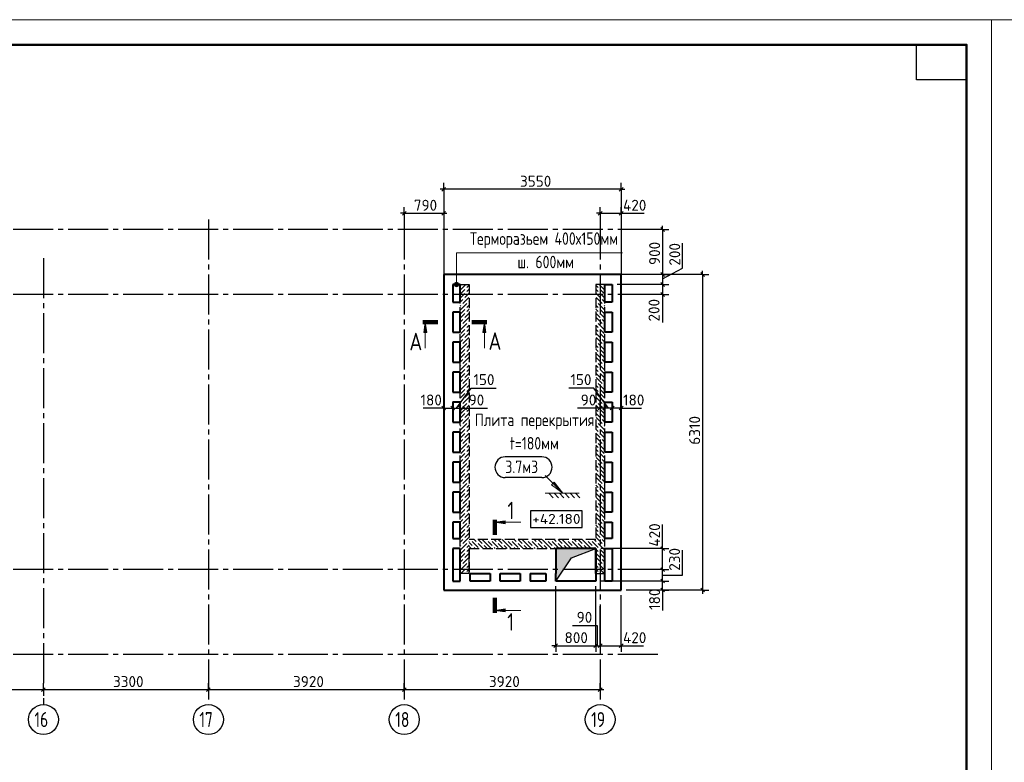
# Model space of a CAD drawing. Header units: millimetres. Extents: x 40580 to 1930067, y -240640 to 81020.
# Tile 610 of 656: x 1525902 to 1545604, y -224700 to -209850. Entities that reach past the tile are written whole.
import ezdxf

# ---------------------------------------------------------------- set-up
doc = ezdxf.new("R2010")
doc.units = ezdxf.units.MM
for name, pattern in [('______2', [270, 200, -70]), ('______5', [1100, 800, -100, 100, -100]), ('CENTER', [2, 1.25, -0.25, 0.25, -0.25])]:
    doc.linetypes.add(name, pattern=pattern)
for name, color, linetype, lineweight in [('Standard', 7, 'Continuous', 25), ('Высотные отметки', 7, 'Continuous', 25), ('ЖБ Перекрытие верхний уровень', 7, 'Continuous', 35), ('ОСИ', 7, 'CENTER', 15), ('Основная', 7, 'Continuous', 40), ('Примечания', 7, 'Continuous', 13), ('Узлы символ', 7, 'Continuous', 25)]:
    doc.layers.add(name, color=color, linetype=linetype, lineweight=lineweight)
doc.layers.add('ЖБ Стена верхний уровень', color=7, linetype='______2', true_color=0x656565)
for name, color, linetype in [('Размерная выноска', 7, 'Continuous'), ('Тонкие', 7, 'Continuous'), ('ФВ-2', 7, 'Continuous')]:
    doc.layers.add(name, color=color, linetype=linetype)
doc.styles.add('GOST 2.304', font='isocpeur.ttf', dxfattribs={"width": 0.8})
doc.styles.add('ISOCPEUR', font='isocpeur.ttf')

msp = doc.modelspace()

# ---------------------------------------------------------------- hatches: boundary and pattern name
at = {"layer": 'Примечания', "linetype": 'Continuous', "lineweight": 13, "transparency": 33554687}
for points in [[(1534680.7, -215122.7), (1534603.3, -215122.7), (1534597, -215145.2)], [(1534680.7, -215122.7), (1534597, -215145.2), (1534687, -215145.2)], [(1534687, -215145.2), (1534597, -215145.2), (1534603.3, -215167.7)], [(1534664.5, -215106.5), (1534619.5, -215106.5), (1534603.3, -215122.7)], [(1534664.5, -215106.5), (1534603.3, -215122.7), (1534680.7, -215122.7)], [(1534687, -215145.2), (1534603.3, -215167.7), (1534680.7, -215167.7)], [(1534619.5, -215106.5), (1534664.5, -215106.5), (1534642, -215100.2)], [(1534681, -215167.6), (1534603.6, -215167.6), (1534619.8, -215183.8)], [(1534681, -215167.6), (1534619.8, -215183.8), (1534664.8, -215183.8)], [(1534664.8, -215183.8), (1534619.8, -215183.8), (1534642.3, -215190.1)], [(1536570, -219122.9), (1536768, -219320.9), (1536598.3, -219094.6)]]:
    msp.add_hatch(color=7, dxfattribs=at).paths.add_polyline_path(points)
at = {"layer": 'Узлы символ', "linetype": 'Continuous', "lineweight": 13, "transparency": 33554687}
for points in [[(1533986, -216107.3), (1534016, -215897.3), (1534046, -216107.3)], [(1535170.2, -216107.3), (1535200.2, -215897.3), (1535230.2, -216107.3)], [(1535617.2, -219929.8), (1535407.2, -219899.8), (1535617.2, -219869.8)], [(1535617.2, -221692.1), (1535407.2, -221662.1), (1535617.2, -221632.1)]]:
    msp.add_hatch(color=7, dxfattribs=at).paths.add_polyline_path(points, flags=16)
at = {"layer": 'ФВ-2'}
h = msp.add_hatch(color=256, dxfattribs=at)
h.dxf.hatch_style = 1
h.paths.add_polyline_path([(1537186.2, -220519.3), (1536945.4, -220613.4), (1536627, -221075.2), (1536627, -220445.2)])
h.paths.add_polyline_path([(1537186.2, -220519.3), (1536627, -220445.2), (1536627, -220425.2), (1537427, -220425.2)])

# ---------------------------------------------------------------- linework, layer by layer
at = {"layer": 'Standard', "color": 251, "linetype": 'Continuous', "lineweight": -3, "true_color": 0x656565, "transparency": 33554687}
for p, q in [((1534387, -213240.2), (1534387, -213115.2)), ((1537937, -213240.2), (1537937, -213115.2)), ((1534387, -213240.2), (1534387, -213365.2)), ((1534387, -213240.2), (1534387, -214945.2)), ((1537937, -213240.2), (1537937, -213365.2)), ((1537937, -213240.2), (1537937, -214945.2)), ((1533597, -213720.2), (1533597, -213595.2)), ((1533597, -213720.2), (1533597, -213845.2)), ((1534387, -213720.2), (1534387, -214945.2)), ((1537517, -213720.2), (1537517, -213595.2)), ((1537517, -213720.2), (1537517, -213845.2)), ((1537937, -213720.2), (1537937, -213595.2)), ((1537937, -213720.2), (1537937, -213845.2)), ((1537937, -213720.2), (1537937, -214945.2)), ((1538766, -214045.2), (1538037, -214045.2)), ((1538766, -214045.2), (1538641, -214045.2)), ((1538766, -214045.2), (1538891, -214045.2)), ((1539567.3, -214945.2), (1538037, -214945.2)), ((1538766, -214945.2), (1538641, -214945.2)), ((1538766, -214945.2), (1538891, -214945.2)), ((1539567.3, -214945.2), (1539442.3, -214945.2)), ((1539567.3, -214945.2), (1539692.3, -214945.2)), ((1538766, -215145.2), (1538641, -215145.2)), ((1538766, -215145.2), (1538891, -215145.2)), ((1538766, -215345.2), (1538641, -215345.2)), ((1538766, -215345.2), (1538891, -215345.2)), ((1534387, -217615.2), (1534387, -217490.2)), ((1534567, -217615.2), (1534567, -217490.2)), ((1534717, -217615.2), (1534717, -217490.2)), ((1534717, -217615.2), (1534717, -217490.2)), ((1537517, -217615.2), (1537517, -217490.2)), ((1537607, -217615.2), (1537607, -217490.2)), ((1537757, -217615.2), (1537757, -217490.2)), ((1537937, -217615.2), (1537937, -217490.2)), ((1534387, -217615.2), (1534387, -217740.2)), ((1534567, -217615.2), (1534567, -217740.2)), ((1534567, -217615.2), (1534567, -217715.2)), ((1537517, -217615.2), (1537517, -217740.2)), ((1537517, -217615.2), (1537517, -217615.2)), ((1537607, -217615.2), (1537607, -217740.2)), ((1537607, -217615.2), (1537607, -217715.2)), ((1537757, -217615.2), (1537757, -217740.2)), ((1537757, -217615.2), (1537757, -217715.2)), ((1537937, -217615.2), (1537937, -217740.2)), ((1537937, -217615.2), (1537937, -217615.2)), ((1538766, -220425.2), (1538641, -220425.2)), ((1538766, -220425.2), (1538891, -220425.2)), ((1538766, -220845.2), (1538641, -220845.2)), ((1538766, -220845.2), (1538891, -220845.2)), ((1536627, -222367.8), (1536627, -221175.2)), ((1538766, -221075.2), (1538641, -221075.2)), ((1538766, -221075.2), (1538891, -221075.2)), ((1539567.3, -221255.2), (1538037, -221255.2)), ((1538766, -221255.2), (1538641, -221255.2)), ((1538766, -221255.2), (1538891, -221255.2)), ((1539567.3, -221255.2), (1539442.3, -221255.2)), ((1539567.3, -221255.2), (1539692.3, -221255.2)), ((1536627, -222367.8), (1536627, -222242.8)), ((1536627, -222367.8), (1536627, -222492.8)), ((1537427, -222367.8), (1537427, -222242.8)), ((1537427, -222367.8), (1537427, -222492.8)), ((1537517, -222367.8), (1537517, -222242.8)), ((1537517, -222367.8), (1537517, -222492.8)), ((1537937, -222367.8), (1537937, -222242.8)), ((1537937, -222367.8), (1537937, -222492.8)), ((1526377, -223245.2), (1526377, -223120.2)), ((1529677, -223245.2), (1529677, -223120.2)), ((1533597, -223245.2), (1533597, -223120.2)), ((1537517, -223245.2), (1537517, -223120.2)), ((1526377, -223245.2), (1526377, -223370.2)), ((1526377, -223245.2), (1526377, -223245.2)), ((1529677, -223245.2), (1529677, -223370.2)), ((1529677, -223245.2), (1529677, -223245.2)), ((1533597, -223245.2), (1533597, -223370.2)), ((1533597, -223245.2), (1533597, -223245.2)), ((1537517, -223245.2), (1537517, -223370.2)), ((1537517, -223245.2), (1537517, -223245.2))]:
    msp.add_line(p, q, dxfattribs=at)
at = {"layer": 'Standard', "color": 7, "linetype": 'Continuous', "lineweight": -3, "transparency": 33554687}
for p, q in [((1534387, -213240.2), (1534312, -213240.2)), ((1537937, -213240.2), (1534387, -213240.2)), ((1537937, -213240.2), (1538012, -213240.2)), ((1533597, -213720.2), (1533522, -213720.2)), ((1533597, -213720.2), (1534017, -213720.2)), ((1534017, -213720.2), (1534092, -213720.2)), ((1537517, -213720.2), (1537442, -213720.2)), ((1537517, -213720.2), (1537937, -213720.2)), ((1537937, -213720.2), (1538012, -213720.2)), ((1538766, -214045.2), (1538766, -213970.2)), ((1538766, -214045.2), (1538766, -215145.2)), ((1539567.3, -214945.2), (1539567.3, -214870.2)), ((1538766, -215145.2), (1538766, -215345.2)), ((1538766, -215345.2), (1538766, -215420.2)), ((1534387, -217615.2), (1534312, -217615.2)), ((1534387, -217615.2), (1534567, -217615.2)), ((1534567, -217615.2), (1534717, -217615.2)), ((1534717, -217615.2), (1534807, -217615.2)), ((1537517, -217615.2), (1537442, -217615.2)), ((1537607, -217615.2), (1537517, -217615.2)), ((1537757, -217615.2), (1537607, -217615.2)), ((1537937, -217615.2), (1537757, -217615.2)), ((1537937, -217615.2), (1538012, -217615.2)), ((1538766, -220425.2), (1538766, -220350.2)), ((1538766, -220845.2), (1538766, -220425.2)), ((1538766, -221075.2), (1538766, -220845.2)), ((1538766, -221255.2), (1538766, -221075.2)), ((1538766, -221255.2), (1538766, -221330.2)), ((1539567.3, -221255.2), (1539567.3, -221330.2)), ((1536627, -222367.8), (1536552, -222367.8)), ((1536627, -222367.8), (1537427, -222367.8)), ((1537427, -222367.8), (1537517, -222367.8)), ((1537517, -222367.8), (1537937, -222367.8)), ((1537937, -222367.8), (1538012, -222367.8)), ((1523077, -223245.2), (1526377, -223245.2)), ((1526377, -223245.2), (1529677, -223245.2)), ((1529677, -223245.2), (1533597, -223245.2)), ((1533597, -223245.2), (1537517, -223245.2)), ((1537517, -223245.2), (1537592, -223245.2))]:
    msp.add_line(p, q, dxfattribs=at)
at = {"layer": 'Standard', "color": 7, "linetype": 'Continuous', "lineweight": 25, "transparency": 33554687}
for p, q in [((1534424.5, -213202.7), (1534349.5, -213277.7)), ((1537974.5, -213202.7), (1537899.5, -213277.7)), ((1533559.5, -213757.7), (1533634.5, -213682.7)), ((1534349.5, -213757.7), (1534424.5, -213682.7)), ((1537479.5, -213757.7), (1537554.5, -213682.7)), ((1537899.5, -213757.7), (1537974.5, -213682.7)), ((1538728.5, -214007.7), (1538803.5, -214082.7)), ((1538728.5, -214907.7), (1538803.5, -214982.7)), ((1539529.8, -214907.7), (1539604.8, -214982.7)), ((1538728.5, -215107.7), (1538803.5, -215182.7)), ((1538728.5, -215307.7), (1538803.5, -215382.7)), ((1534349.5, -217577.7), (1534424.5, -217652.7)), ((1534529.5, -217577.7), (1534604.5, -217652.7)), ((1534679.5, -217577.7), (1534754.5, -217652.7)), ((1534769.5, -217577.7), (1534844.5, -217652.7)), ((1537554.5, -217577.7), (1537479.5, -217652.7)), ((1537644.5, -217577.7), (1537569.5, -217652.7)), ((1537794.5, -217577.7), (1537719.5, -217652.7)), ((1537974.5, -217577.7), (1537899.5, -217652.7)), ((1538803.5, -220462.7), (1538728.5, -220387.7)), ((1538803.5, -220882.7), (1538728.5, -220807.7)), ((1538803.5, -221112.7), (1538728.5, -221037.7)), ((1538803.5, -221292.7), (1538728.5, -221217.7)), ((1539529.8, -221217.7), (1539604.8, -221292.7)), ((1536589.5, -222405.3), (1536664.5, -222330.3)), ((1537389.5, -222405.3), (1537464.5, -222330.3)), ((1537479.5, -222405.3), (1537554.5, -222330.3)), ((1537899.5, -222405.3), (1537974.5, -222330.3)), ((1526339.5, -223282.7), (1526414.5, -223207.7)), ((1529639.5, -223282.7), (1529714.5, -223207.7)), ((1533559.5, -223282.7), (1533634.5, -223207.7)), ((1537479.5, -223282.7), (1537554.5, -223207.7))]:
    msp.add_line(p, q, dxfattribs=at)
at = {"layer": 'Standard', "color": 7, "linetype": 'Continuous', "lineweight": 13, "transparency": 33554687}
for points in [[(1503350, -239549.7), (1545350, -239549.7), (1545350, -209849.7), (1503350, -209849.7), (1503350, -239549.7)], [(1545350, -239549.7), (1587350, -239549.7), (1587350, -209849.7), (1545350, -209849.7), (1545350, -239549.7)]]:
    msp.add_lwpolyline(points, close=True, dxfattribs=at)
at = {"layer": 'Standard', "color": 7, "linetype": 'Continuous', "lineweight": 50, "transparency": 33554687}
msp.add_lwpolyline([(1505350, -210349.7), (1544850, -210349.7), (1544850, -239049.7), (1505350, -239049.7), (1505350, -210349.7)], close=True, dxfattribs=at)
at = {"layer": 'Standard', "color": 7, "linetype": 'Continuous', "lineweight": 25, "transparency": 33554687}
msp.add_lwpolyline([(1544850, -210349.7), (1544850, -211049.7), (1543850, -211049.7), (1543850, -210349.7), (1544850, -210349.7)], close=True, dxfattribs=at)
at = {"layer": 'Standard', "color": 251, "linetype": 'Continuous', "lineweight": -3, "true_color": 0x656565, "transparency": 33554687}
for points in [[(1538766, -214945.2), (1538742.2, -214945.2), (1538742.2, -214945.2), (1537857, -214945.2)], [(1538766, -215145.2), (1538742.2, -215145.2), (1538742.2, -215145.2), (1537857, -215145.2)], [(1538766, -215345.2), (1538741.1, -215345.2), (1538741.1, -215345.2), (1538122.2, -215345.2)], [(1538766, -220425.2), (1538749, -220425.2), (1538749, -220425.2), (1537527, -220425.2)], [(1538766, -220845.2), (1538749, -220845.2), (1538749, -220845.2), (1538507, -220845.2)], [(1537427, -222367.8), (1537427, -222350.8), (1537427, -222350.8), (1537427, -222047.8), (1537427, -222047.8), (1537427, -221175.2)], [(1538766, -221075.2), (1538749, -221075.2), (1538749, -221075.2), (1537527, -221075.2)], [(1537937, -222367.8), (1537937, -222350.8), (1537937, -222350.8), (1537937, -221812.4), (1537937, -221812.4), (1537937, -221355.2)], [(1538766, -221255.2), (1538749, -221255.2), (1538749, -221255.2), (1538037, -221255.2)], [(1537517, -222367.8), (1537517, -222350.8), (1537517, -222350.8), (1537517, -222006.3), (1537517, -222006.3), (1537517, -221575.2)]]:
    msp.add_lwpolyline(points, dxfattribs=at)
at = {"layer": 'Standard', "color": 7, "linetype": 'Continuous', "lineweight": -3, "transparency": 33554687}
msp.add_lwpolyline([(1539567.3, -214945.2), (1539567.3, -217696), (1539567.3, -217696), (1539567.3, -221255.2)], dxfattribs=at)
at = {"layer": 'Высотные отметки', "color": 7, "linetype": 'Continuous', "lineweight": -3, "transparency": 33554687}
msp.add_lwpolyline([(1536120.7, -220006), (1537159.6, -220006), (1537159.6, -219672.7), (1536120.7, -219672.7), (1536120.7, -220006)], dxfattribs=at)
at = {"layer": 'ЖБ Перекрытие верхний уровень', "color": 7, "linetype": 'Continuous', "lineweight": 25, "transparency": 33554687}
msp.add_line((1534897, -220925.2), (1534897, -220425.2), dxfattribs=at)
at = {"layer": 'ЖБ Стена верхний уровень', "color": 251, "linetype": '______2', "lineweight": -3, "true_color": 0x656565, "transparency": 33554687}
for p, q in [((1534717, -220925.2), (1534717, -215145.2)), ((1534717, -215145.2), (1534897, -215145.2)), ((1534897, -215145.2), (1534897, -220245.2)), ((1537427, -215145.2), (1537427, -220245.2)), ((1537607, -215145.2), (1537427, -215145.2)), ((1537607, -220925.2), (1537607, -215145.2)), ((1537427, -220245.2), (1534897, -220245.2)), ((1534897, -220425.2), (1537427, -220425.2)), ((1534897, -220425.2), (1534897, -220925.2)), ((1534897, -220925.2), (1534717, -220925.2)), ((1537427, -220925.2), (1537607, -220925.2))]:
    msp.add_line(p, q, dxfattribs=at)
at = {"layer": 'ЖБ Стена верхний уровень', "color": 9, "linetype": 'Continuous', "lineweight": -3, "true_color": 0xc7c7c7, "transparency": 33554687}
for p, q in [((1534730, -215242.1), (1534826.9, -215145.2)), ((1537593.9, -215242.1), (1537497.1, -215145.2)), ((1534730, -215162.1), (1534717, -215175.1)), ((1534730, -215242.1), (1534717, -215255.1)), ((1534810, -215322.1), (1534717, -215415.2)), ((1534810, -215242.1), (1534730, -215322.1)), ((1534897, -215315.1), (1534810, -215402.1)), ((1534897, -215155.1), (1534850, -215202.1)), ((1534850, -215282.1), (1534890, -215242.1)), ((1534890, -215242.1), (1534897, -215235.1)), ((1537427, -215155.1), (1537473.9, -215202.1)), ((1537433.9, -215242.1), (1537427, -215235.1)), ((1537427, -215315.1), (1537513.9, -215402.1)), ((1537473.9, -215282.1), (1537433.9, -215242.1)), ((1537513.9, -215242.1), (1537593.9, -215322.1)), ((1537513.9, -215322.1), (1537607, -215415.2)), ((1537593.9, -215162.1), (1537607, -215175.1)), ((1537593.9, -215242.1), (1537607, -215255.1)), ((1534717, -215495.1), (1534770, -215442.1)), ((1534730, -215642.1), (1534850, -215522.1)), ((1534890, -215402.1), (1534770, -215522.1)), ((1534897, -215475.2), (1534890, -215482.1)), ((1537427, -215475.2), (1537433.9, -215482.1)), ((1537433.9, -215402.1), (1537553.9, -215522.1)), ((1537593.9, -215642.1), (1537473.9, -215522.1)), ((1537607, -215495.1), (1537553.9, -215442.1)), ((1534730, -215562.1), (1534717, -215575.1)), ((1534730, -215642.1), (1534717, -215655.1)), ((1534810, -215722.1), (1534717, -215815.2)), ((1534810, -215642.1), (1534730, -215722.1)), ((1534897, -215715.1), (1534810, -215802.1)), ((1534897, -215555.1), (1534850, -215602.1)), ((1534850, -215682.1), (1534890, -215642.1)), ((1534890, -215642.1), (1534897, -215635.1)), ((1537427, -215555.1), (1537473.9, -215602.1)), ((1537433.9, -215642.1), (1537427, -215635.1)), ((1537427, -215715.1), (1537513.9, -215802.1)), ((1537473.9, -215682.1), (1537433.9, -215642.1)), ((1537513.9, -215642.1), (1537593.9, -215722.1)), ((1537513.9, -215722.1), (1537607, -215815.2)), ((1537593.9, -215562.1), (1537607, -215575.1)), ((1537593.9, -215642.1), (1537607, -215655.1)), ((1534717, -215895.1), (1534770, -215842.1)), ((1534730, -216042.1), (1534850, -215922.1)), ((1534890, -215802.1), (1534770, -215922.1)), ((1534897, -215875.2), (1534890, -215882.1)), ((1537427, -215875.2), (1537433.9, -215882.1)), ((1537433.9, -215802.1), (1537553.9, -215922.1)), ((1537593.9, -216042.1), (1537473.9, -215922.1)), ((1537607, -215895.1), (1537553.9, -215842.1)), ((1534730, -215962.1), (1534717, -215975.1)), ((1534730, -216042.1), (1534717, -216055.1)), ((1534810, -216122.1), (1534717, -216215.2)), ((1534810, -216042.1), (1534730, -216122.1)), ((1534897, -216115.1), (1534810, -216202.1)), ((1534897, -215955.1), (1534850, -216002.1)), ((1534850, -216082.1), (1534890, -216042.1)), ((1534890, -216042.1), (1534897, -216035.1)), ((1537427, -215955.1), (1537473.9, -216002.1)), ((1537433.9, -216042.1), (1537427, -216035.1)), ((1537427, -216115.1), (1537513.9, -216202.1)), ((1537473.9, -216082.1), (1537433.9, -216042.1)), ((1537513.9, -216042.1), (1537593.9, -216122.1)), ((1537513.9, -216122.1), (1537607, -216215.2)), ((1537593.9, -215962.1), (1537607, -215975.1)), ((1537593.9, -216042.1), (1537607, -216055.1)), ((1534717, -216295.1), (1534770, -216242.1)), ((1534730, -216442.1), (1534850, -216322.1)), ((1534890, -216202.1), (1534770, -216322.1)), ((1534897, -216275.2), (1534890, -216282.1)), ((1537427, -216275.2), (1537433.9, -216282.1)), ((1537433.9, -216202.1), (1537553.9, -216322.1)), ((1537593.9, -216442.1), (1537473.9, -216322.1)), ((1537607, -216295.1), (1537553.9, -216242.1)), ((1534730, -216362.1), (1534717, -216375.1)), ((1534730, -216442.1), (1534717, -216455.1)), ((1534810, -216522.1), (1534717, -216615.2)), ((1534810, -216442.1), (1534730, -216522.1)), ((1534897, -216515.1), (1534810, -216602.1)), ((1534897, -216355.1), (1534850, -216402.1)), ((1534850, -216482.1), (1534890, -216442.1)), ((1534890, -216442.1), (1534897, -216435.1)), ((1537427, -216355.1), (1537473.9, -216402.1)), ((1537433.9, -216442.1), (1537427, -216435.1)), ((1537427, -216515.1), (1537513.9, -216602.1)), ((1537473.9, -216482.1), (1537433.9, -216442.1)), ((1537513.9, -216442.1), (1537593.9, -216522.1)), ((1537513.9, -216522.1), (1537607, -216615.2)), ((1537593.9, -216362.1), (1537607, -216375.1)), ((1537593.9, -216442.1), (1537607, -216455.1)), ((1534717, -216695.1), (1534770, -216642.1)), ((1534730, -216842.1), (1534850, -216722.1)), ((1534890, -216602.1), (1534770, -216722.1)), ((1534897, -216675.2), (1534890, -216682.1)), ((1537427, -216675.2), (1537433.9, -216682.1)), ((1537433.9, -216602.1), (1537553.9, -216722.1)), ((1537593.9, -216842.1), (1537473.9, -216722.1)), ((1537607, -216695.1), (1537553.9, -216642.1)), ((1534730, -216762.1), (1534717, -216775.1)), ((1534730, -216842.1), (1534717, -216855.1)), ((1534810, -216842.1), (1534730, -216922.1)), ((1534897, -216915.1), (1534810, -217002.1)), ((1534897, -216755.1), (1534850, -216802.1)), ((1534850, -216882.1), (1534890, -216842.1)), ((1534890, -216842.1), (1534897, -216835.1)), ((1537427, -216755.1), (1537473.9, -216802.1)), ((1537433.9, -216842.1), (1537427, -216835.1)), ((1537427, -216915.1), (1537513.9, -217002.1)), ((1537473.9, -216882.1), (1537433.9, -216842.1)), ((1537513.9, -216842.1), (1537593.9, -216922.1)), ((1537593.9, -216762.1), (1537607, -216775.1)), ((1537593.9, -216842.1), (1537607, -216855.1)), ((1534810, -216922.1), (1534717, -217015.2)), ((1534717, -217095.1), (1534770, -217042.1)), ((1534890, -217002.1), (1534770, -217122.1)), ((1534897, -217075.2), (1534890, -217082.1)), ((1537427, -217075.2), (1537433.9, -217082.1)), ((1537433.9, -217002.1), (1537553.9, -217122.1)), ((1537513.9, -216922.1), (1537607, -217015.2)), ((1537607, -217095.1), (1537553.9, -217042.1)), ((1534730, -217162.1), (1534717, -217175.1)), ((1534730, -217242.1), (1534717, -217255.1)), ((1534730, -217242.1), (1534850, -217122.1)), ((1534810, -217242.1), (1534730, -217322.1)), ((1534897, -217155.1), (1534850, -217202.1)), ((1534850, -217282.1), (1534890, -217242.1)), ((1534890, -217242.1), (1534897, -217235.1)), ((1537427, -217155.1), (1537473.9, -217202.1)), ((1537433.9, -217242.1), (1537427, -217235.1)), ((1537473.9, -217282.1), (1537433.9, -217242.1)), ((1537593.9, -217242.1), (1537473.9, -217122.1)), ((1537513.9, -217242.1), (1537593.9, -217322.1)), ((1537593.9, -217162.1), (1537607, -217175.1)), ((1537593.9, -217242.1), (1537607, -217255.1)), ((1534810, -217322.1), (1534717, -217415.2)), ((1534717, -217495.1), (1534770, -217442.1)), ((1534890, -217402.1), (1534770, -217522.1)), ((1534897, -217315.1), (1534810, -217402.1)), ((1534897, -217475.2), (1534890, -217482.1)), ((1537427, -217315.1), (1537513.9, -217402.1)), ((1537427, -217475.2), (1537433.9, -217482.1)), ((1537433.9, -217402.1), (1537553.9, -217522.1)), ((1537513.9, -217322.1), (1537607, -217415.2)), ((1537607, -217495.1), (1537553.9, -217442.1)), ((1534730, -217562.1), (1534717, -217575.1)), ((1534730, -217642.1), (1534717, -217655.1)), ((1534730, -217642.1), (1534850, -217522.1)), ((1534810, -217642.1), (1534730, -217722.1)), ((1534897, -217555.1), (1534850, -217602.1)), ((1534850, -217682.1), (1534890, -217642.1)), ((1534890, -217642.1), (1534897, -217635.1)), ((1537427, -217555.1), (1537473.9, -217602.1)), ((1537433.9, -217642.1), (1537427, -217635.1)), ((1537473.9, -217682.1), (1537433.9, -217642.1)), ((1537593.9, -217642.1), (1537473.9, -217522.1)), ((1537513.9, -217642.1), (1537593.9, -217722.1)), ((1537593.9, -217562.1), (1537607, -217575.1)), ((1537593.9, -217642.1), (1537607, -217655.1)), ((1534810, -217722.1), (1534717, -217815.2)), ((1534717, -217895.1), (1534770, -217842.1)), ((1534890, -217802.1), (1534770, -217922.1)), ((1534897, -217715.1), (1534810, -217802.1)), ((1534897, -217875.2), (1534890, -217882.1)), ((1537427, -217715.1), (1537513.9, -217802.1)), ((1537427, -217875.2), (1537433.9, -217882.1)), ((1537433.9, -217802.1), (1537553.9, -217922.1)), ((1537513.9, -217722.1), (1537607, -217815.2)), ((1537607, -217895.1), (1537553.9, -217842.1)), ((1534730, -217962.1), (1534717, -217975.1)), ((1534730, -218042.1), (1534717, -218055.1)), ((1534730, -218042.1), (1534850, -217922.1)), ((1534810, -218042.1), (1534730, -218122.1)), ((1534897, -217955.1), (1534850, -218002.1)), ((1534850, -218082.1), (1534890, -218042.1)), ((1534890, -218042.1), (1534897, -218035.1)), ((1537427, -217955.1), (1537473.9, -218002.1)), ((1537433.9, -218042.1), (1537427, -218035.1)), ((1537473.9, -218082.1), (1537433.9, -218042.1)), ((1537593.9, -218042.1), (1537473.9, -217922.1)), ((1537513.9, -218042.1), (1537593.9, -218122.1)), ((1537593.9, -217962.1), (1537607, -217975.1)), ((1537593.9, -218042.1), (1537607, -218055.1)), ((1534810, -218122.1), (1534717, -218215.2)), ((1534717, -218295.1), (1534770, -218242.1)), ((1534890, -218202.1), (1534770, -218322.1)), ((1534897, -218115.1), (1534810, -218202.1)), ((1534897, -218275.2), (1534890, -218282.1)), ((1537427, -218115.1), (1537513.9, -218202.1)), ((1537427, -218275.2), (1537433.9, -218282.1)), ((1537433.9, -218202.1), (1537553.9, -218322.1)), ((1537513.9, -218122.1), (1537607, -218215.2)), ((1537607, -218295.1), (1537553.9, -218242.1)), ((1534730, -218362.1), (1534717, -218375.1)), ((1534730, -218442.1), (1534717, -218455.1)), ((1534730, -218442.1), (1534850, -218322.1)), ((1534810, -218442.1), (1534730, -218522.1)), ((1534897, -218355.1), (1534850, -218402.1)), ((1534850, -218482.1), (1534890, -218442.1)), ((1534890, -218442.1), (1534897, -218435.1)), ((1537427, -218355.1), (1537473.9, -218402.1)), ((1537433.9, -218442.1), (1537427, -218435.1)), ((1537473.9, -218482.1), (1537433.9, -218442.1)), ((1537593.9, -218442.1), (1537473.9, -218322.1)), ((1537513.9, -218442.1), (1537593.9, -218522.1)), ((1537593.9, -218362.1), (1537607, -218375.1)), ((1537593.9, -218442.1), (1537607, -218455.1)), ((1534810, -218522.1), (1534717, -218615.2)), ((1534717, -218695.1), (1534770, -218642.1)), ((1534890, -218602.1), (1534770, -218722.1)), ((1534897, -218515.1), (1534810, -218602.1)), ((1534897, -218675.2), (1534890, -218682.1)), ((1537427, -218515.1), (1537513.9, -218602.1)), ((1537427, -218675.2), (1537433.9, -218682.1)), ((1537433.9, -218602.1), (1537553.9, -218722.1)), ((1537513.9, -218522.1), (1537607, -218615.2)), ((1537607, -218695.1), (1537553.9, -218642.1)), ((1534730, -218762.1), (1534717, -218775.1)), ((1534730, -218842.1), (1534717, -218855.1)), ((1534730, -218842.1), (1534850, -218722.1)), ((1534810, -218842.1), (1534730, -218922.1)), ((1534897, -218755.1), (1534850, -218802.1)), ((1534850, -218882.1), (1534890, -218842.1)), ((1534890, -218842.1), (1534897, -218835.1)), ((1537427, -218755.1), (1537473.9, -218802.1)), ((1537433.9, -218842.1), (1537427, -218835.1)), ((1537473.9, -218882.1), (1537433.9, -218842.1)), ((1537593.9, -218842.1), (1537473.9, -218722.1)), ((1537513.9, -218842.1), (1537593.9, -218922.1)), ((1537593.9, -218762.1), (1537607, -218775.1)), ((1537593.9, -218842.1), (1537607, -218855.1)), ((1534810, -218922.1), (1534717, -219015.2)), ((1534717, -219095.1), (1534770, -219042.1)), ((1534890, -219002.1), (1534770, -219122.1)), ((1534897, -218915.2), (1534810, -219002.1)), ((1534897, -219075.2), (1534890, -219082.1)), ((1537427, -218915.2), (1537513.9, -219002.1)), ((1537427, -219075.2), (1537433.9, -219082.1)), ((1537433.9, -219002.1), (1537553.9, -219122.1)), ((1537513.9, -218922.1), (1537607, -219015.2)), ((1537607, -219095.1), (1537553.9, -219042.1)), ((1534730, -219162.1), (1534717, -219175.1)), ((1534730, -219242.1), (1534717, -219255.1)), ((1534730, -219242.1), (1534850, -219122.1)), ((1534810, -219242.1), (1534730, -219322.1)), ((1534897, -219155.2), (1534850, -219202.1)), ((1534850, -219282.1), (1534890, -219242.1)), ((1534890, -219242.1), (1534897, -219235.1)), ((1537427, -219155.2), (1537473.9, -219202.1)), ((1537433.9, -219242.1), (1537427, -219235.1)), ((1537473.9, -219282.1), (1537433.9, -219242.1)), ((1537593.9, -219242.1), (1537473.9, -219122.1)), ((1537513.9, -219242.1), (1537593.9, -219322.1)), ((1537593.9, -219162.1), (1537607, -219175.1)), ((1537593.9, -219242.1), (1537607, -219255.1)), ((1534810, -219322.1), (1534717, -219415.2)), ((1534717, -219495.1), (1534770, -219442.1)), ((1534890, -219402.1), (1534770, -219522.1)), ((1534897, -219315.2), (1534810, -219402.1)), ((1534897, -219475.2), (1534890, -219482.1)), ((1537427, -219315.2), (1537513.9, -219402.1)), ((1537427, -219475.2), (1537433.9, -219482.1)), ((1537433.9, -219402.1), (1537553.9, -219522.1)), ((1537513.9, -219322.1), (1537607, -219415.2)), ((1537607, -219495.1), (1537553.9, -219442.1)), ((1534730, -219562.1), (1534717, -219575.1)), ((1534730, -219642.1), (1534717, -219655.1)), ((1534730, -219642.1), (1534850, -219522.1)), ((1534810, -219642.1), (1534730, -219722.1)), ((1534897, -219555.2), (1534850, -219602.1)), ((1534850, -219682.1), (1534890, -219642.1)), ((1534890, -219642.1), (1534897, -219635.1)), ((1537427, -219555.2), (1537473.9, -219602.1)), ((1537433.9, -219642.1), (1537427, -219635.1)), ((1537473.9, -219682.1), (1537433.9, -219642.1)), ((1537593.9, -219642.1), (1537473.9, -219522.1)), ((1537513.9, -219642.1), (1537593.9, -219722.1)), ((1537593.9, -219562.1), (1537607, -219575.1)), ((1537593.9, -219642.1), (1537607, -219655.1)), ((1534810, -219722.1), (1534717, -219815.2)), ((1534717, -219895.1), (1534770, -219842.1)), ((1534890, -219802.1), (1534770, -219922.1)), ((1534897, -219715.2), (1534810, -219802.1)), ((1534897, -219875.2), (1534890, -219882.1)), ((1537427, -219715.2), (1537513.9, -219802.1)), ((1537427, -219875.2), (1537433.9, -219882.1)), ((1537433.9, -219802.1), (1537553.9, -219922.1)), ((1537513.9, -219722.1), (1537607, -219815.2)), ((1537607, -219895.1), (1537553.9, -219842.1)), ((1534730, -219962.1), (1534717, -219975.1)), ((1534730, -220042.1), (1534717, -220055.1)), ((1534730, -220042.1), (1534850, -219922.1)), ((1534810, -220042.1), (1534730, -220122.1)), ((1534897, -219955.2), (1534850, -220002.1)), ((1534850, -220082.1), (1534890, -220042.1)), ((1534890, -220042.1), (1534897, -220035.1)), ((1537427, -219955.2), (1537473.9, -220002.1)), ((1537433.9, -220042.1), (1537427, -220035.1)), ((1537473.9, -220082.1), (1537433.9, -220042.1)), ((1537593.9, -220042.1), (1537473.9, -219922.1)), ((1537513.9, -220042.1), (1537593.9, -220122.1)), ((1537593.9, -219962.1), (1537607, -219975.1)), ((1537593.9, -220042.1), (1537607, -220055.1)), ((1534810, -220122.1), (1534717, -220215.2)), ((1534717, -220295.1), (1534770, -220242.1)), ((1534890, -220202.1), (1534770, -220322.1)), ((1534897, -220115.2), (1534810, -220202.1)), ((1534997.1, -220245.2), (1535033.9, -220282.1)), ((1535077.1, -220245.2), (1535153.9, -220322.1)), ((1535273.9, -220362.1), (1535157.1, -220245.2)), ((1535397.1, -220245.2), (1535433.9, -220282.1)), ((1535477.1, -220245.2), (1535553.9, -220322.1)), ((1535673.9, -220362.1), (1535557.1, -220245.2)), ((1535797.1, -220245.2), (1535833.9, -220282.1)), ((1535877.1, -220245.2), (1535953.9, -220322.1)), ((1536073.9, -220362.1), (1535957.1, -220245.2)), ((1536197.1, -220245.2), (1536233.9, -220282.1)), ((1536277.1, -220245.2), (1536353.9, -220322.1)), ((1536473.9, -220362.1), (1536357.1, -220245.2)), ((1536597.1, -220245.2), (1536633.9, -220282.1)), ((1536677.1, -220245.2), (1536753.9, -220322.1)), ((1536873.9, -220362.1), (1536757.1, -220245.2)), ((1536997.1, -220245.2), (1537033.9, -220282.1)), ((1537077.1, -220245.2), (1537153.9, -220322.1)), ((1537273.9, -220362.1), (1537157.1, -220245.2)), ((1537397.1, -220245.2), (1537427, -220275.2)), ((1537427, -220115.2), (1537513.9, -220202.1)), ((1537433.9, -220202.1), (1537553.9, -220322.1)), ((1537513.9, -220122.1), (1537607, -220215.2)), ((1537607, -220295.1), (1537553.9, -220242.1)), ((1534730, -220362.1), (1534717, -220375.1)), ((1534730, -220442.1), (1534717, -220455.1)), ((1534730, -220442.1), (1534850, -220322.1)), ((1534810, -220442.1), (1534730, -220522.1)), ((1534897, -220355.2), (1534850, -220402.1)), ((1534850, -220482.1), (1534890, -220442.1)), ((1534897, -220275.2), (1534890, -220282.1)), ((1534890, -220442.1), (1534897, -220435.1)), ((1534897, -220305.2), (1534953.9, -220362.1)), ((1534897, -220385.2), (1534937.1, -220425.2)), ((1534953.9, -220282.1), (1535073.9, -220402.1)), ((1535017.1, -220425.2), (1534993.9, -220402.1)), ((1535177.1, -220425.2), (1535073.9, -220322.1)), ((1535193.9, -220362.1), (1535257.1, -220425.2)), ((1535273.9, -220282.1), (1535353.9, -220362.1)), ((1535273.9, -220362.1), (1535337.1, -220425.2)), ((1535353.9, -220282.1), (1535473.9, -220402.1)), ((1535417.1, -220425.2), (1535393.9, -220402.1)), ((1535577.1, -220425.2), (1535473.9, -220322.1)), ((1535593.9, -220362.1), (1535657.1, -220425.2)), ((1535673.9, -220282.1), (1535753.9, -220362.1)), ((1535673.9, -220362.1), (1535737.1, -220425.2)), ((1535753.9, -220282.1), (1535873.9, -220402.1)), ((1535817.1, -220425.2), (1535793.9, -220402.1)), ((1535977.1, -220425.2), (1535873.9, -220322.1)), ((1535993.9, -220362.1), (1536057.1, -220425.2)), ((1536073.9, -220282.1), (1536153.9, -220362.1)), ((1536073.9, -220362.1), (1536137.1, -220425.2)), ((1536153.9, -220282.1), (1536273.9, -220402.1)), ((1536217.1, -220425.2), (1536193.9, -220402.1)), ((1536377.1, -220425.2), (1536273.9, -220322.1)), ((1536393.9, -220362.1), (1536457.1, -220425.2)), ((1536473.9, -220282.1), (1536553.9, -220362.1)), ((1536473.9, -220362.1), (1536537.1, -220425.2)), ((1536553.9, -220282.1), (1536673.9, -220402.1)), ((1536617.1, -220425.2), (1536593.9, -220402.1)), ((1536777.1, -220425.2), (1536673.9, -220322.1)), ((1536793.9, -220362.1), (1536857.1, -220425.2)), ((1536873.9, -220282.1), (1536953.9, -220362.1)), ((1536873.9, -220362.1), (1536937.1, -220425.2)), ((1536953.9, -220282.1), (1537073.9, -220402.1)), ((1537017.1, -220425.2), (1536993.9, -220402.1)), ((1537177.1, -220425.2), (1537073.9, -220322.1)), ((1537193.9, -220362.1), (1537257.1, -220425.2)), ((1537273.9, -220282.1), (1537353.9, -220362.1)), ((1537273.9, -220362.1), (1537337.1, -220425.2)), ((1537353.9, -220282.1), (1537427, -220355.2)), ((1537417.1, -220425.2), (1537393.9, -220402.1)), ((1537427, -220275.2), (1537433.9, -220282.1)), ((1537427, -220355.2), (1537473.9, -220402.1)), ((1537433.9, -220442.1), (1537427, -220435.1)), ((1537473.9, -220482.1), (1537433.9, -220442.1)), ((1537593.9, -220442.1), (1537473.9, -220322.1)), ((1537513.9, -220442.1), (1537593.9, -220522.1)), ((1537593.9, -220362.1), (1537607, -220375.1)), ((1537593.9, -220442.1), (1537607, -220455.1)), ((1534810, -220522.1), (1534717, -220615.2)), ((1534717, -220695.1), (1534770, -220642.1)), ((1534890, -220602.1), (1534770, -220722.1)), ((1534897, -220515.2), (1534810, -220602.1)), ((1537427, -220515.2), (1537513.9, -220602.1)), ((1537433.9, -220602.1), (1537553.9, -220722.1)), ((1537513.9, -220522.1), (1537607, -220615.2)), ((1537607, -220695.1), (1537553.9, -220642.1)), ((1534730, -220762.1), (1534717, -220775.1)), ((1534730, -220842.1), (1534717, -220855.1)), ((1534730, -220842.1), (1534850, -220722.1)), ((1534810, -220842.1), (1534730, -220922.1)), ((1534897, -220755.2), (1534850, -220802.1)), ((1534850, -220882.1), (1534890, -220842.1)), ((1534897, -220675.2), (1534890, -220682.1)), ((1534890, -220842.1), (1534897, -220835.1)), ((1537427, -220675.2), (1537433.9, -220682.1)), ((1537427, -220755.2), (1537473.9, -220802.1)), ((1537433.9, -220842.1), (1537427, -220835.1)), ((1537473.9, -220882.1), (1537433.9, -220842.1)), ((1537593.9, -220842.1), (1537473.9, -220722.1)), ((1537513.9, -220842.1), (1537593.9, -220922.1)), ((1537593.9, -220762.1), (1537607, -220775.1)), ((1537593.9, -220842.1), (1537607, -220855.1)), ((1534810, -220922.1), (1534806.9, -220925.2)), ((1534897, -220915.2), (1534886.9, -220925.2)), ((1537427, -220915.2), (1537437.1, -220925.2)), ((1537513.9, -220922.1), (1537517.1, -220925.2))]:
    msp.add_line(p, q, dxfattribs=at)
at = {"layer": 'ОСИ', "color": 8, "linetype": '______5', "lineweight": -3, "transparency": 33554687}
for p, q in [((1529677, -213845.2), (1529677, -223545.2)), ((1533597, -213845.2), (1533597, -223545.2)), ((1537517, -213845.2), (1537517, -223545.2)), ((1538670.7, -214045.2), (1511127.2, -214045.2)), ((1526377, -214615.2), (1526377, -223545.2)), ((1538670.7, -215345.2), (1511127.2, -215345.2)), ((1538670.7, -215345.2), (1511127.2, -215345.2)), ((1538670.7, -220845.2), (1511127.2, -220845.2)), ((1538670.7, -222545.2), (1511127.2, -222545.2))]:
    msp.add_line(p, q, dxfattribs=at)
at = {"layer": 'ОСИ', "color": 7, "linetype": 'Continuous', "lineweight": -3, "transparency": 33554687}
for centre in [(1526377, -223845.2), (1529677, -223845.2), (1533597, -223845.2), (1537517, -223845.2)]:
    msp.add_circle(centre, 300, dxfattribs=at)
at = {"layer": 'Основная', "transparency": 33554687}
for p, q in [((1534387, -214945.2), (1534387, -221255.2)), ((1537937, -214945.2), (1534387, -214945.2)), ((1537937, -221255.2), (1537937, -214945.2)), ((1534717, -215145.2), (1534567, -215145.2)), ((1534567, -215145.2), (1534567, -215495.2)), ((1534717, -215495.2), (1534717, -215145.2)), ((1537607, -215495.2), (1537607, -215145.2)), ((1537607, -215145.2), (1537757, -215145.2)), ((1537757, -215145.2), (1537757, -215495.2)), ((1534567, -215495.2), (1534717, -215495.2)), ((1537757, -215495.2), (1537607, -215495.2)), ((1534567, -215695.2), (1534567, -216095.2)), ((1534717, -215695.2), (1534567, -215695.2)), ((1534717, -216095.2), (1534717, -215695.2)), ((1537607, -216095.2), (1537607, -215695.2)), ((1537607, -215695.2), (1537757, -215695.2)), ((1537757, -215695.2), (1537757, -216095.2)), ((1534567, -216095.2), (1534717, -216095.2)), ((1537757, -216095.2), (1537607, -216095.2)), ((1534567, -216295.2), (1534567, -216695.2)), ((1534717, -216295.2), (1534567, -216295.2)), ((1534717, -216695.2), (1534717, -216295.2)), ((1537607, -216695.2), (1537607, -216295.2)), ((1537607, -216295.2), (1537757, -216295.2)), ((1537757, -216295.2), (1537757, -216695.2)), ((1534567, -216695.2), (1534717, -216695.2)), ((1537757, -216695.2), (1537607, -216695.2)), ((1534567, -216895.2), (1534567, -217295.2)), ((1534717, -216895.2), (1534567, -216895.2)), ((1534717, -217295.2), (1534717, -216895.2)), ((1537607, -217295.2), (1537607, -216895.2)), ((1537607, -216895.2), (1537757, -216895.2)), ((1537757, -216895.2), (1537757, -217295.2)), ((1534567, -217295.2), (1534717, -217295.2)), ((1537757, -217295.2), (1537607, -217295.2)), ((1534567, -217495.2), (1534567, -217895.2)), ((1534717, -217495.2), (1534567, -217495.2)), ((1534717, -217895.2), (1534717, -217495.2)), ((1537607, -217895.2), (1537607, -217495.2)), ((1537607, -217495.2), (1537757, -217495.2)), ((1537757, -217495.2), (1537757, -217895.2)), ((1534717, -217615.2), (1534717, -217740.2)), ((1534717, -217615.2), (1534717, -217715.2)), ((1534717, -217615.2), (1534717, -217740.2)), ((1534717, -217615.2), (1534717, -217715.2)), ((1534567, -217895.2), (1534717, -217895.2)), ((1537757, -217895.2), (1537607, -217895.2)), ((1534567, -218095.2), (1534567, -218495.2)), ((1534717, -218095.2), (1534567, -218095.2)), ((1534717, -218495.2), (1534717, -218095.2)), ((1537607, -218495.2), (1537607, -218095.2)), ((1537607, -218095.2), (1537757, -218095.2)), ((1537757, -218095.2), (1537757, -218495.2)), ((1534567, -218495.2), (1534717, -218495.2)), ((1537757, -218495.2), (1537607, -218495.2)), ((1534567, -218695.2), (1534567, -219095.2)), ((1534717, -218695.2), (1534567, -218695.2)), ((1534717, -219095.2), (1534717, -218695.2)), ((1537607, -219095.2), (1537607, -218695.2)), ((1537607, -218695.2), (1537757, -218695.2)), ((1537757, -218695.2), (1537757, -219095.2)), ((1534567, -219095.2), (1534717, -219095.2)), ((1537757, -219095.2), (1537607, -219095.2)), ((1534567, -219295.2), (1534567, -219695.2)), ((1534717, -219295.2), (1534567, -219295.2)), ((1534717, -219695.2), (1534717, -219295.2)), ((1537607, -219695.2), (1537607, -219295.2)), ((1537607, -219295.2), (1537757, -219295.2)), ((1537757, -219295.2), (1537757, -219695.2)), ((1534567, -219695.2), (1534717, -219695.2)), ((1537757, -219695.2), (1537607, -219695.2)), ((1534567, -219895.2), (1534567, -220225.2)), ((1534717, -219895.2), (1534567, -219895.2)), ((1534717, -220225.2), (1534717, -219895.2)), ((1537607, -220225.2), (1537607, -219895.2)), ((1537607, -219895.2), (1537757, -219895.2)), ((1537757, -219895.2), (1537757, -220225.2)), ((1534567, -220225.2), (1534717, -220225.2)), ((1537757, -220225.2), (1537607, -220225.2)), ((1534717, -220425.2), (1534567, -220425.2)), ((1534567, -220425.2), (1534567, -221075.2)), ((1534717, -221075.2), (1534717, -220425.2)), ((1537427, -220425.2), (1536627, -220425.2)), ((1536627, -220425.2), (1536627, -220925.2)), ((1537427, -220425.2), (1537427, -220925.2)), ((1537427, -220925.2), (1537427, -220425.2)), ((1537607, -221075.2), (1537607, -220425.2)), ((1537607, -220425.2), (1537757, -220425.2)), ((1537757, -220425.2), (1537757, -221075.2)), ((1534917, -221075.2), (1534917, -220925.2)), ((1534917, -220925.2), (1535317, -220925.2)), ((1535317, -220925.2), (1535317, -221075.2)), ((1535517, -221075.2), (1535517, -220925.2)), ((1535517, -220925.2), (1535917, -220925.2)), ((1535917, -220925.2), (1535917, -221075.2)), ((1536117, -220925.2), (1536427, -220925.2)), ((1536117, -220925.2), (1536117, -221075.2)), ((1536427, -220925.2), (1536427, -221075.2)), ((1536627, -221075.2), (1536627, -220925.2)), ((1537427, -220925.2), (1537427, -221075.2)), ((1534567, -221075.2), (1534717, -221075.2)), ((1535317, -221075.2), (1534917, -221075.2)), ((1535917, -221075.2), (1535517, -221075.2)), ((1536427, -221075.2), (1536117, -221075.2)), ((1537427, -221075.2), (1536627, -221075.2)), ((1537757, -221075.2), (1537607, -221075.2)), ((1534387, -221255.2), (1537937, -221255.2))]:
    msp.add_line(p, q, dxfattribs=at)
at = {"layer": 'Примечания', "color": 7, "linetype": 'Continuous', "lineweight": 13, "transparency": 33554687}
for p, q in [((1534597, -215145.2), (1534597, -215145.2)), ((1534642, -215100.2), (1534642, -215100.2)), ((1534687, -215145.2), (1534687, -215145.2)), ((1536414.3, -218967.2), (1536768, -219320.9)), ((1536598.3, -219094.6), (1536541.7, -219151.2)), ((1536541.7, -219151.2), (1536768, -219320.9)), ((1536768, -219320.9), (1536598.3, -219094.6)), ((1537099.1, -219320.9), (1536415.6, -219320.9)), ((1536490.6, -219320.9), (1536579.6, -219409.8)), ((1536596.8, -219320.9), (1536685.7, -219409.8)), ((1536703, -219320.9), (1536791.9, -219409.8)), ((1536768, -219320.9), (1536768, -219320.9)), ((1536768, -219320.9), (1536768, -219320.9)), ((1536768, -219320.9), (1536768, -219320.9)), ((1536809.1, -219320.9), (1536898, -219409.8)), ((1536915.3, -219320.9), (1537004.2, -219409.8)), ((1537021.4, -219320.9), (1537110.3, -219409.8))]:
    msp.add_line(p, q, dxfattribs=at)
at = {"layer": 'Примечания', "color": 7, "linetype": 'Continuous', "lineweight": 25, "transparency": 33554687}
for p, q in [((1536347.2, -218590.8), (1535618.8, -218590.8)), ((1536347.2, -219007.5), (1535618.8, -219007.5))]:
    msp.add_line(p, q, dxfattribs=at)
at = {"layer": 'Примечания', "color": 7, "linetype": 'Continuous', "lineweight": 13, "transparency": 33554687}
msp.add_lwpolyline([(1537961.3, -214514.8), (1534642, -214514.8), (1534642, -215145.2)], dxfattribs=at)
msp.add_circle((1534642, -215145.2), 45, dxfattribs=at)
at = {"layer": 'Примечания', "color": 7, "linetype": 'Continuous', "lineweight": 25, "transparency": 33554687}
for centre, start, end in [((1535618.8, -218799.2), 90, 270), ((1536347.2, -218799.2), 270, 90)]:
    msp.add_arc(centre, 208.3, start, end, dxfattribs=at)
at = {"layer": 'Размерная выноска', "color": 7, "linetype": 'Continuous', "lineweight": -3, "transparency": 33554687}
for p, q in [((1534017, -213720.2), (1534451.2, -213720.2)), ((1537937, -213720.2), (1538397, -213720.2)), ((1538766, -215345.2), (1538766, -215905.2)), ((1534387, -217615.2), (1533977, -217615.2)), ((1534807, -217615.2), (1535263.2, -217615.2)), ((1537517, -217615.2), (1537060.8, -217615.2)), ((1537937, -217615.2), (1538347, -217615.2)), ((1538766, -220425.2), (1538766, -219945.2)), ((1538766, -221255.2), (1538766, -221665.3)), ((1537937, -222367.8), (1538387, -222367.8))]:
    msp.add_line(p, q, dxfattribs=at)
for points in [[(1538766, -215029.9), (1539166, -214819.6), (1539166, -214319.6)], [(1534642, -217615.2), (1534935.3, -217215.2), (1535435.3, -217215.2)], [(1537682, -217615.2), (1537388.7, -217215.2), (1536888.7, -217215.2)], [(1538766, -220960.2), (1539166, -220960.2), (1539166, -220460.2)], [(1537462, -222367.8), (1537462, -221967.8), (1536962, -221967.8)]]:
    msp.add_lwpolyline(points, dxfattribs=at)
at = {"layer": 'Тонкие', "lineweight": 100}
for p, q in [((1534266, -215897.3), (1533966, -215897.3)), ((1534950.2, -215897.3), (1535250.2, -215897.3)), ((1535407.2, -220149.8), (1535407.2, -219849.8)), ((1535407.2, -221412.1), (1535407.2, -221712.1))]:
    msp.add_line(p, q, dxfattribs=at)
at = {"layer": 'Тонкие'}
for p, q in [((1536945.4, -220613.4), (1537427, -220425.2)), ((1536627, -221075.2), (1536945.4, -220613.4))]:
    msp.add_line(p, q, dxfattribs=at)
at = {"layer": 'Узлы символ', "color": 7, "linetype": 'Continuous', "lineweight": 13, "transparency": 33554687}
for p, q in [((1533986, -216107.3), (1534016, -215897.3)), ((1534016, -215897.3), (1534016, -216416.5)), ((1534016, -215897.3), (1534046, -216107.3)), ((1535170.2, -216107.3), (1535200.2, -215897.3)), ((1535200.2, -215897.3), (1535200.2, -216416.5)), ((1535200.2, -215897.3), (1535230.2, -216107.3)), ((1534046, -216107.3), (1533986, -216107.3)), ((1534016, -216107.3), (1534016, -216122.3)), ((1535230.2, -216107.3), (1535170.2, -216107.3)), ((1535200.2, -216107.3), (1535200.2, -216122.3)), ((1535407.2, -219899.8), (1535617.2, -219869.8)), ((1535617.2, -219869.8), (1535617.2, -219929.8)), ((1535407.2, -219899.8), (1535926.3, -219899.8)), ((1535617.2, -219929.8), (1535407.2, -219899.8)), ((1535617.2, -219899.8), (1535632.1, -219899.8)), ((1535407.2, -221662.1), (1535617.2, -221632.1)), ((1535617.2, -221632.1), (1535617.2, -221692.1)), ((1535407.2, -221662.1), (1535926.3, -221662.1)), ((1535407.2, -221662.1), (1535407.2, -221662.1)), ((1535407.2, -221662.1), (1535407.2, -221662.1)), ((1535407.2, -221662.1), (1535407.2, -221662.1)), ((1535617.2, -221692.1), (1535407.2, -221662.1)), ((1535617.2, -221662.1), (1535632.1, -221662.1))]:
    msp.add_line(p, q, dxfattribs=at)

# ---------------------------------------------------------------- texts
at = {"layer": 'Standard', "color": 7, "linetype": 'Continuous', "lineweight": 25, "transparency": 33554687, "char_height": 220, "style": 'ISOCPEUR'}
for s, insert, width, attachment_point in [('3550', (1535913.1, -213190.2), 672.628, 7), ('790', (1533787.8, -213670.2), 531.973, 7), ('420', (1537974.5, -213670.2), 531.973, 7), ('150', (1535402.1, -217157.4), 469.509, 9), ('150', (1536921.9, -217157.4), 469.509, 7), ('180', (1534349.5, -217565.2), 485.085, 9), ('90', (1535197, -217565.3), 391.311, 9), ('90', (1537127, -217565.3), 391.311, 7), ('180', (1537974.5, -217565.2), 485.085, 7), ('90', (1537046.2, -221909.9), 391.311, 7), ('800', (1536803.7, -222317.8), 531.967, 7), ('420', (1537974.5, -222317.7), 531.973, 7), ('3300', (1527769, -223195.2), 641.47, 7), ('3920', (1531371.1, -223195.2), 657.058, 7), ('3920', (1535291.1, -223195.2), 657.046, 7)]:
    msp.add_mtext(s, dxfattribs=dict(at, insert=insert, width=width, attachment_point=attachment_point))
at = {"layer": 'Standard', "color": 7, "linetype": 'Continuous', "lineweight": 25, "transparency": 33554687, "char_height": 220, "attachment_point": 7, "rotation": 90, "style": 'ISOCPEUR'}
for s, insert, width in [('900', (1538716, -214755), 516.39), ('200', (1539118.8, -214767.4), 469.509), ('200', (1538704.9, -215885), 531.973), ('6310', (1539517.3, -218349.6), 672.628), ('420', (1538716, -220387.7), 531.967), ('230', (1539116.7, -220869.5), 516.396), ('180', (1538716, -221652.5), 485.092)]:
    msp.add_mtext(s, dxfattribs=dict(at, insert=insert, width=width))
at = {"layer": 'Высотные отметки', "color": 7, "linetype": 'Continuous', "lineweight": -3, "transparency": 33554687, "insert": (1536157.8, -219932.7), "char_height": 200, "width": 931.942, "attachment_point": 7, "style": 'GOST 2.304'}
msp.add_mtext('{\\W1.1100;+42.180}', dxfattribs=at)
at = {"layer": 'ОСИ', "color": 7, "linetype": 'Continuous', "lineweight": 25, "transparency": 33554687, "char_height": 300, "attachment_point": 7, "style": 'ISOCPEUR'}
for s, insert, width in [('\\W0.75;16', (1526197, -223995.2), 472.641), ('\\W0.75;17', (1529497, -223995.2), 472.641), ('\\W0.75;18', (1533417, -223995.2), 472.649), ('\\W0.75;19', (1537337, -223995.2), 472.649)]:
    msp.add_mtext(s, dxfattribs=dict(at, insert=insert, width=width))
at = {"layer": 'Примечания', "color": 7, "linetype": 'Continuous', "lineweight": 25, "transparency": 33554687, "char_height": 250, "attachment_point": 7, "style": 'GOST 2.304'}
for s, insert, width in [('Терморазьем\\~400х150мм', (1534911.3, -214419.8), 3189.081), ('ш.\\~600мм', (1535861.3, -214819.8), 1279.437), ('3.7м3', (1535618.8, -218915.8), 853.198)]:
    msp.add_mtext(s, dxfattribs=dict(at, insert=insert, width=width))
at = {"layer": 'Примечания', "color": 251, "linetype": 'Continuous', "lineweight": 25, "true_color": 0x656565, "transparency": 33554687, "char_height": 250, "attachment_point": 7, "style": 'GOST 2.304'}
for s, insert, width in [('Плита\\~перекрытия', (1535010.5, -218045.3), 2505.591), ('t=180мм', (1535710.5, -218445.3), 1101.709)]:
    msp.add_mtext(s, dxfattribs=dict(at, insert=insert, width=width))
at = {"layer": 'Узлы символ', "color": 7, "linetype": 'Continuous', "lineweight": -3, "transparency": 33554687, "char_height": 350, "attachment_point": 7, "style": 'ISOCPEUR'}
for s, insert, width in [('\\W0.82;А', (1533699, -216461.5), 458.097), ('\\W0.82;А', (1535282.5, -216452.9), 458.079), ('{\\W0.7800;1}', (1535661.3, -219839.7), 381.312), ('{\\W0.7800;1}', (1535657.5, -222067.4), 381.322)]:
    msp.add_mtext(s, dxfattribs=dict(at, insert=insert, width=width))

doc.saveas('drawing.dxf')
